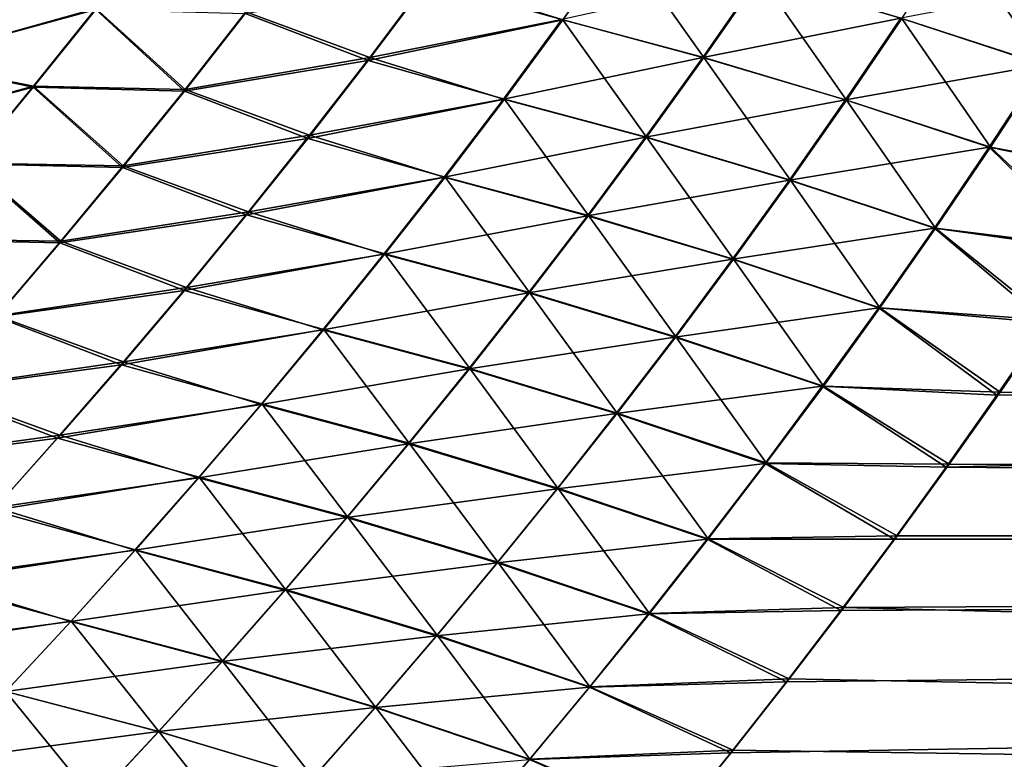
# Model space of a CAD drawing. Header units: metres. Extents: x -24 to 72, y -247 to 22.
# Tile 431 of 573: x 22.1 to 24.78, y -14.36 to -12.34. Entities that reach past the tile are written whole.
import ezdxf

# ---------------------------------------------------------------- set-up
doc = ezdxf.new("R2010")
doc.units = ezdxf.units.M
doc.layers.add('solid_509589_MEDIA_SW0001', color=7, linetype='CONTINUOUS')

msp = doc.modelspace()

# ---------------------------------------------------------------- linework, layer by layer
at = {"layer": 'solid_509589_MEDIA_SW0001'}
for points in [[(23.206551, -12.240978, 67.068954), (23.731924, -12.125101, 67.122993), (23.575167, -12.344837, 67.274971)], [(23.959791, -12.44769, 67.453468), (23.575167, -12.344837, 67.274971), (23.731924, -12.125101, 67.122993)], [(24.113461, -12.226798, 67.296257), (23.959791, -12.44769, 67.453468), (23.731924, -12.125101, 67.122993)], [(24.888025, -12.468158, 67.587845), (24.49918, -12.341255, 67.451355), (24.647278, -12.115148, 67.290756)], [(25.03298, -12.240018, 67.422203), (24.888025, -12.468158, 67.587845), (24.647278, -12.115148, 67.290756)], [(23.04915, -12.447512, 101.789169), (23.210802, -12.231779, 101.937019), (22.711391, -12.322927, 102.039688)], [(23.572506, -12.344645, 101.725006), (23.210802, -12.231779, 101.937019), (23.04915, -12.447512, 101.789169)], [(23.956892, -12.447429, 101.546631), (24.110567, -12.226242, 101.704041), (23.572506, -12.344645, 101.725006)], [(24.496031, -12.340628, 101.549057), (24.110567, -12.226242, 101.704041), (23.956892, -12.447429, 101.546631)], [(24.348665, -12.56371, 67.613762), (23.959791, -12.44769, 67.453468), (24.113461, -12.226798, 67.296257)], [(24.49918, -12.341255, 67.451355), (24.348665, -12.56371, 67.613762), (24.113461, -12.226798, 67.296257)], [(22.302769, -12.313807, 102.239296), (21.960566, -12.24491, 102.503273), (21.788099, -12.457901, 102.370613)], [(21.790442, -12.456701, 66.627998), (21.962791, -12.244125, 66.495605), (22.302334, -12.316646, 66.762039)], [(22.709831, -12.327685, 66.96312), (23.206551, -12.240978, 67.068954), (23.04467, -12.456417, 67.216759)], [(23.04467, -12.456417, 67.216759), (23.206551, -12.240978, 67.068954), (23.575167, -12.344837, 67.274971)], [(24.884617, -12.467449, 101.412666), (25.029587, -12.239078, 101.578461), (24.496031, -12.340628, 101.549057)], [(22.132528, -12.526263, 102.100868), (22.302769, -12.313807, 102.239296), (21.788099, -12.457901, 102.370613)], [(22.545652, -12.534776, 101.896935), (22.302769, -12.313807, 102.239296), (22.132528, -12.526263, 102.100868)], [(22.545652, -12.534776, 101.896935), (22.711391, -12.322927, 102.039688), (22.302769, -12.313807, 102.239296)], [(21.790442, -12.456701, 66.627998), (22.302334, -12.316646, 66.762039), (22.132078, -12.528706, 66.900253)], [(22.132078, -12.528706, 66.900253), (22.302334, -12.316646, 66.762039), (22.543999, -12.539165, 67.105698)], [(22.302334, -12.316646, 66.762039), (22.709831, -12.327685, 66.96312), (22.543999, -12.539165, 67.105698)], [(22.543999, -12.539165, 67.105698), (22.709831, -12.327685, 66.96312), (23.04467, -12.456417, 67.216759)], [(23.04915, -12.447512, 101.789169), (22.711391, -12.322927, 102.039688), (22.545652, -12.534776, 101.896935)], [(24.345526, -12.56337, 101.386452), (24.496031, -12.340628, 101.549057), (23.956892, -12.447429, 101.546631)], [(24.884617, -12.467449, 101.412666), (24.496031, -12.340628, 101.549057), (24.345526, -12.56337, 101.386452)], [(24.740717, -12.69258, 67.755417), (24.348665, -12.56371, 67.613762), (24.49918, -12.341255, 67.451355)], [(24.888025, -12.468158, 67.587845), (24.740717, -12.69258, 67.755417), (24.49918, -12.341255, 67.451355)], [(23.04467, -12.456417, 67.216759), (23.575167, -12.344837, 67.274971), (23.415951, -12.561026, 67.428429)], [(23.413284, -12.561189, 101.571297), (23.572506, -12.344645, 101.725006), (23.04915, -12.447512, 101.789169)], [(23.956892, -12.447429, 101.546631), (23.572506, -12.344645, 101.725006), (23.413284, -12.561189, 101.571297)], [(23.803726, -12.664955, 67.612259), (23.415951, -12.561026, 67.428429), (23.575167, -12.344837, 67.274971)], [(23.959791, -12.44769, 67.453468), (23.803726, -12.664955, 67.612259), (23.575167, -12.344837, 67.274971)], [(22.885069, -12.659825, 101.640007), (23.04915, -12.447512, 101.789169), (22.545652, -12.534776, 101.896935)], [(23.413284, -12.561189, 101.571297), (23.04915, -12.447512, 101.789169), (22.885069, -12.659825, 101.640007)], [(23.800846, -12.665044, 101.387589), (23.956892, -12.447429, 101.546631), (23.413284, -12.561189, 101.571297)], [(24.345526, -12.56337, 101.386452), (23.956892, -12.447429, 101.546631), (23.800846, -12.665044, 101.387589)], [(24.195812, -12.782467, 67.777855), (23.803726, -12.664955, 67.612259), (23.959791, -12.44769, 67.453468)], [(24.348665, -12.56371, 67.613762), (24.195812, -12.782467, 67.777855), (23.959791, -12.44769, 67.453468)], [(22.132528, -12.526263, 102.100868), (21.788099, -12.457901, 102.370613), (21.613029, -12.667849, 102.236954)], [(21.615484, -12.666215, 66.761383), (21.790442, -12.456701, 66.627998), (22.132078, -12.528706, 66.900253)], [(22.543999, -12.539165, 67.105698), (23.04467, -12.456417, 67.216759), (22.880352, -12.66837, 67.365822)], [(22.880352, -12.66837, 67.365822), (23.04467, -12.456417, 67.216759), (23.415951, -12.561026, 67.428429)], [(24.737337, -12.69215, 101.244904), (24.884617, -12.467449, 101.412666), (24.345526, -12.56337, 101.386452)], [(24.737337, -12.69215, 101.244904), (25.153715, -12.776379, 101.16626), (24.884617, -12.467449, 101.412666)], [(24.888025, -12.468158, 67.587845), (25.16095, -12.771366, 67.829903), (24.740717, -12.69258, 67.755417)], [(21.959743, -12.735572, 101.961349), (22.132528, -12.526263, 102.100868), (21.613029, -12.667849, 102.236954)], [(21.615484, -12.666215, 66.761383), (22.132078, -12.528706, 66.900253), (21.959261, -12.737607, 67.039551)], [(21.959261, -12.737607, 67.039551), (22.132078, -12.528706, 66.900253), (22.375711, -12.747364, 67.249413)], [(22.377468, -12.743375, 101.753014), (22.132528, -12.526263, 102.100868), (21.959743, -12.735572, 101.961349)], [(22.132078, -12.528706, 66.900253), (22.543999, -12.539165, 67.105698), (22.375711, -12.747364, 67.249413)], [(22.377468, -12.743375, 101.753014), (22.545652, -12.534776, 101.896935), (22.132528, -12.526263, 102.100868)], [(22.375711, -12.747364, 67.249413), (22.543999, -12.539165, 67.105698), (22.880352, -12.66837, 67.365822)], [(22.885069, -12.659825, 101.640007), (22.545652, -12.534776, 101.896935), (22.377468, -12.743375, 101.753014)], [(22.880352, -12.66837, 67.365822), (23.415951, -12.561026, 67.428429), (23.254356, -12.773634, 67.583237)], [(23.251699, -12.774211, 101.416176), (23.413284, -12.561189, 101.571297), (22.885069, -12.659825, 101.640007)], [(23.800846, -12.665044, 101.387589), (23.413284, -12.561189, 101.571297), (23.251699, -12.774211, 101.416176)], [(23.64534, -12.878559, 67.772491), (23.254356, -12.773634, 67.583237), (23.415951, -12.561026, 67.428429)], [(23.803726, -12.664955, 67.612259), (23.64534, -12.878559, 67.772491), (23.415951, -12.561026, 67.428429)], [(24.192719, -12.782469, 101.222107), (24.345526, -12.56337, 101.386452), (23.800846, -12.665044, 101.387589)], [(24.737337, -12.69215, 101.244904), (24.345526, -12.56337, 101.386452), (24.192719, -12.782469, 101.222107)], [(24.591135, -12.913238, 67.924767), (24.195812, -12.782467, 67.777855), (24.348665, -12.56371, 67.613762)], [(24.740717, -12.69258, 67.755417), (24.591135, -12.913238, 67.924767), (24.348665, -12.56371, 67.613762)], [(59.700001, -12.584831, 101.311363), (24.7584, -13.368321, 100.695305), (24.619802, -13.564775, 100.53112)], [(59.700001, -13.752075, 100.370743), (59.700001, -12.584831, 101.311363), (24.619802, -13.564775, 100.53112)], [(59.700001, -12.584831, 101.311363), (24.893692, -13.171252, 100.85598), (24.7584, -13.368321, 100.695305)], [(22.718594, -12.868793, 101.489571), (22.885069, -12.659825, 101.640007), (22.377468, -12.743375, 101.753014)], [(23.251699, -12.774211, 101.416176), (22.885069, -12.659825, 101.640007), (22.718594, -12.868793, 101.489571)], [(23.642502, -12.879057, 101.227036), (23.800846, -12.665044, 101.387589), (23.251699, -12.774211, 101.416176)], [(24.192719, -12.782469, 101.222107), (23.800846, -12.665044, 101.387589), (23.642502, -12.879057, 101.227036)], [(24.040701, -12.997489, 67.943497), (23.64534, -12.878559, 67.772491), (23.803726, -12.664955, 67.612259)], [(24.195812, -12.782467, 67.777855), (24.040701, -12.997489, 67.943497), (23.803726, -12.664955, 67.612259)], [(22.375711, -12.747364, 67.249413), (22.880352, -12.66837, 67.365822), (22.713612, -12.876966, 67.516144)], [(22.713612, -12.876966, 67.516144), (22.880352, -12.66837, 67.365822), (23.254356, -12.773634, 67.583237)], [(24.587826, -12.913142, 101.075302), (24.737337, -12.69215, 101.244904), (24.192719, -12.782469, 101.222107)], [(24.587826, -12.913142, 101.075302), (25.025496, -12.973864, 101.012993), (24.737337, -12.69215, 101.244904)], [(24.737337, -12.69215, 101.244904), (25.025496, -12.973864, 101.012993), (25.153715, -12.776379, 101.16626)], [(24.740717, -12.69258, 67.755417), (25.033537, -12.967387, 67.981926), (24.591135, -12.913238, 67.924767)], [(24.740717, -12.69258, 67.755417), (25.16095, -12.771366, 67.829903), (25.033537, -12.967387, 67.981926)], [(21.783802, -12.943633, 67.180038), (21.959261, -12.737607, 67.039551), (22.20491, -12.952539, 67.394363)], [(22.206825, -12.948896, 101.607895), (21.959743, -12.735572, 101.961349), (21.78438, -12.941928, 101.820694)], [(21.959261, -12.737607, 67.039551), (22.375711, -12.747364, 67.249413), (22.20491, -12.952539, 67.394363)], [(22.206825, -12.948896, 101.607895), (22.377468, -12.743375, 101.753014), (21.959743, -12.735572, 101.961349)], [(22.718594, -12.868793, 101.489571), (22.377468, -12.743375, 101.753014), (22.206825, -12.948896, 101.607895)], [(22.20491, -12.952539, 67.394363), (22.375711, -12.747364, 67.249413), (22.713612, -12.876966, 67.516144)], [(22.713612, -12.876966, 67.516144), (23.254356, -12.773634, 67.583237), (23.090399, -12.982798, 67.73941)], [(23.087784, -12.983798, 101.259674), (23.251699, -12.774211, 101.416176), (22.718594, -12.868793, 101.489571)], [(23.642502, -12.879057, 101.227036), (23.251699, -12.774211, 101.416176), (23.087784, -12.983798, 101.259674)], [(23.484667, -13.088634, 67.934196), (23.090399, -12.982798, 67.73941), (23.254356, -12.773634, 67.583237)], [(23.64534, -12.878559, 67.772491), (23.484667, -13.088634, 67.934196), (23.254356, -12.773634, 67.583237)], [(24.037683, -12.997894, 101.056145), (24.192719, -12.782469, 101.222107), (23.642502, -12.879057, 101.227036)], [(24.587826, -12.913142, 101.075302), (24.192719, -12.782469, 101.222107), (24.037683, -12.997894, 101.056145)], [(24.439354, -13.130095, 68.095779), (24.040701, -12.997489, 67.943497), (24.195812, -12.782467, 67.777855)], [(24.591135, -12.913238, 67.924767), (24.439354, -13.130095, 68.095779), (24.195812, -12.782467, 67.777855)], [(22.20491, -12.952539, 67.394363), (22.713612, -12.876966, 67.516144), (22.544403, -13.082472, 67.667839)], [(22.549719, -13.074596, 101.337807), (22.718594, -12.868793, 101.489571), (22.206825, -12.948896, 101.607895)], [(22.544403, -13.082472, 67.667839), (22.713612, -12.876966, 67.516144), (23.090399, -12.982798, 67.73941)], [(23.087784, -12.983798, 101.259674), (22.718594, -12.868793, 101.489571), (22.549719, -13.074596, 101.337807)], [(23.481909, -13.089551, 101.065002), (23.642502, -12.879057, 101.227036), (23.087784, -12.983798, 101.259674)], [(24.037683, -12.997894, 101.056145), (23.642502, -12.879057, 101.227036), (23.481909, -13.089551, 101.065002)], [(23.883375, -13.208903, 68.110703), (23.484667, -13.088634, 67.934196), (23.64534, -12.878559, 67.772491)], [(24.040701, -12.997489, 67.943497), (23.883375, -13.208903, 68.110703), (23.64534, -12.878559, 67.772491)], [(24.436155, -13.130396, 100.903969), (24.587826, -12.913142, 101.075302), (24.037683, -12.997894, 101.056145)], [(24.436155, -13.130396, 100.903969), (24.893692, -13.171252, 100.85598), (24.587826, -12.913142, 101.075302)], [(24.591135, -12.913238, 67.924767), (24.902216, -13.163759, 68.137985), (24.439354, -13.130095, 68.095779)], [(24.587826, -12.913142, 101.075302), (24.893692, -13.171252, 100.85598), (25.025496, -12.973864, 101.012993)], [(24.591135, -12.913238, 67.924767), (25.033537, -12.967387, 67.981926), (24.902216, -13.163759, 68.137985)], [(21.783802, -12.943633, 67.180038), (22.20491, -12.952539, 67.394363), (22.031544, -13.154969, 67.540688)], [(22.03371, -13.151531, 101.461517), (22.206825, -12.948896, 101.607895), (21.78438, -12.941928, 101.820694)], [(22.031544, -13.154969, 67.540688), (22.20491, -12.952539, 67.394363), (22.544403, -13.082472, 67.667839)], [(22.549719, -13.074596, 101.337807), (22.206825, -12.948896, 101.607895), (22.03371, -13.151531, 101.461517)], [(22.544403, -13.082472, 67.667839), (23.090399, -12.982798, 67.73941), (22.924057, -13.188783, 67.897064)], [(22.921551, -13.190128, 101.101738), (23.087784, -12.983798, 101.259674), (22.549719, -13.074596, 101.337807)], [(23.481909, -13.089551, 101.065002), (23.087784, -12.983798, 101.259674), (22.921551, -13.190128, 101.101738)], [(23.321699, -13.295435, 68.097481), (22.924057, -13.188783, 67.897064), (23.090399, -12.982798, 67.73941)], [(23.484667, -13.088634, 67.934196), (23.321699, -13.295435, 68.097481), (23.090399, -12.982798, 67.73941)], [(23.880476, -13.209723, 100.888596), (24.037683, -12.997894, 101.056145), (23.481909, -13.089551, 101.065002)], [(24.436155, -13.130396, 100.903969), (24.037683, -12.997894, 101.056145), (23.880476, -13.209723, 100.888596)], [(24.285427, -13.343274, 68.268463), (23.883375, -13.208903, 68.110703), (24.040701, -12.997489, 67.943497)], [(24.439354, -13.130095, 68.095779), (24.285427, -13.343274, 68.268463), (24.040701, -12.997489, 67.943497)], [(22.031544, -13.154969, 67.540688), (22.544403, -13.082472, 67.667839), (22.372694, -13.285163, 67.821045)], [(22.378447, -13.277422, 101.184662), (22.549719, -13.074596, 101.337807), (22.03371, -13.151531, 101.461517)], [(22.372694, -13.285163, 67.821045), (22.544403, -13.082472, 67.667839), (22.924057, -13.188783, 67.897064)], [(22.921551, -13.190128, 101.101738), (22.549719, -13.074596, 101.337807), (22.378447, -13.277422, 101.184662)], [(23.319088, -13.296698, 100.901428), (23.481909, -13.089551, 101.065002), (22.921551, -13.190128, 101.101738)], [(23.880476, -13.209723, 100.888596), (23.481909, -13.089551, 101.065002), (23.319088, -13.296698, 100.901428)], [(23.72385, -13.416953, 68.279602), (23.321699, -13.295435, 68.097481), (23.484667, -13.088634, 67.934196)], [(23.883375, -13.208903, 68.110703), (23.72385, -13.416953, 68.279602), (23.484667, -13.088634, 67.934196)], [(24.282393, -13.343984, 100.730942), (24.436155, -13.130396, 100.903969), (23.880476, -13.209723, 100.888596)], [(24.282393, -13.343984, 100.730942), (24.7584, -13.368321, 100.695305), (24.436155, -13.130396, 100.903969)], [(24.439354, -13.130095, 68.095779), (24.767132, -13.360142, 68.297943), (24.285427, -13.343274, 68.268463)], [(24.436155, -13.130396, 100.903969), (24.7584, -13.368321, 100.695305), (24.893692, -13.171252, 100.85598)], [(24.439354, -13.130095, 68.095779), (24.902216, -13.163759, 68.137985), (24.767132, -13.360142, 68.297943)], [(21.855593, -13.354886, 67.688477), (22.031544, -13.154969, 67.540688), (22.372694, -13.285163, 67.821045)], [(22.378447, -13.277422, 101.184662), (22.03371, -13.151531, 101.461517), (21.858126, -13.351446, 101.31382)], [(59.700001, -13.752075, 68.629257), (24.767132, -13.360142, 68.297943), (24.902216, -13.163759, 68.137985)], [(22.372694, -13.285163, 67.821045), (22.924057, -13.188783, 67.897064), (22.755316, -13.391854, 68.056343)], [(22.753012, -13.393384, 100.942307), (22.921551, -13.190128, 101.101738), (22.378447, -13.277422, 101.184662)], [(23.319088, -13.296698, 100.901428), (22.921551, -13.190128, 101.101738), (22.753012, -13.393384, 100.942307)], [(23.156446, -13.499218, 68.262474), (22.755316, -13.391854, 68.056343), (22.924057, -13.188783, 67.897064)], [(23.321699, -13.295435, 68.097481), (23.156446, -13.499218, 68.262474), (22.924057, -13.188783, 67.897064)], [(23.721138, -13.418118, 100.719398), (23.880476, -13.209723, 100.888596), (23.319088, -13.296698, 100.901428)], [(24.282393, -13.343984, 100.730942), (23.880476, -13.209723, 100.888596), (23.721138, -13.418118, 100.719398)], [(24.129402, -13.553004, 68.442932), (23.72385, -13.416953, 68.279602), (23.883375, -13.208903, 68.110703)], [(24.285427, -13.343274, 68.268463), (24.129402, -13.553004, 68.442932), (23.883375, -13.208903, 68.110703)], [(22.204798, -13.477405, 101.030098), (22.378447, -13.277422, 101.184662), (21.858126, -13.351446, 101.31382)], [(22.753012, -13.393384, 100.942307), (22.378447, -13.277422, 101.184662), (22.204798, -13.477405, 101.030098)], [(21.855593, -13.354886, 67.688477), (22.372694, -13.285163, 67.821045), (22.1985, -13.48522, 67.975838)], [(22.1985, -13.48522, 67.975838), (22.372694, -13.285163, 67.821045), (22.755316, -13.391854, 68.056343)], [(23.154074, -13.500669, 100.736259), (23.319088, -13.296698, 100.901428), (22.753012, -13.393384, 100.942307)], [(23.721138, -13.418118, 100.719398), (23.319088, -13.296698, 100.901428), (23.154074, -13.500669, 100.736259)], [(23.562153, -13.621886, 68.450302), (23.156446, -13.499218, 68.262474), (23.321699, -13.295435, 68.097481)], [(23.72385, -13.416953, 68.279602), (23.562153, -13.621886, 68.450302), (23.321699, -13.295435, 68.097481)], [(21.677134, -13.552277, 67.837662), (21.855593, -13.354886, 67.688477), (22.1985, -13.48522, 67.975838)], [(22.204798, -13.477405, 101.030098), (21.858126, -13.351446, 101.31382), (21.680134, -13.548647, 101.164886)], [(24.126593, -13.554059, 100.556168), (24.282393, -13.343984, 100.730942), (23.721138, -13.418118, 100.719398)], [(24.126593, -13.554059, 100.556168), (24.619802, -13.564775, 100.53112), (24.282393, -13.343984, 100.730942)], [(24.285427, -13.343274, 68.268463), (24.628532, -13.556149, 68.461586), (24.129402, -13.553004, 68.442932)], [(24.282393, -13.343984, 100.730942), (24.619802, -13.564775, 100.53112), (24.7584, -13.368321, 100.695305)], [(24.285427, -13.343274, 68.268463), (24.767132, -13.360142, 68.297943), (24.628532, -13.556149, 68.461586)], [(59.700001, -13.752075, 68.629257), (24.628532, -13.556149, 68.461586), (24.767132, -13.360142, 68.297943)], [(22.1985, -13.48522, 67.975838), (22.755316, -13.391854, 68.056343), (22.584206, -13.592171, 68.217293)], [(22.582209, -13.593678, 100.781364), (22.753012, -13.393384, 100.942307), (22.204798, -13.477405, 101.030098)], [(23.154074, -13.500669, 100.736259), (22.753012, -13.393384, 100.942307), (22.582209, -13.593678, 100.781364)], [(22.988951, -13.700134, 68.429237), (22.584206, -13.592171, 68.217293), (22.755316, -13.391854, 68.056343)], [(23.156446, -13.499218, 68.262474), (22.988951, -13.700134, 68.429237), (22.755316, -13.391854, 68.056343)], [(23.559713, -13.623246, 100.548515), (23.721138, -13.418118, 100.719398), (23.154074, -13.500669, 100.736259)], [(24.126593, -13.554059, 100.556168), (23.721138, -13.418118, 100.719398), (23.559713, -13.623246, 100.548515)], [(23.971321, -13.759523, 68.619308), (23.562153, -13.621886, 68.450302), (23.72385, -13.416953, 68.279602)], [(24.129402, -13.553004, 68.442932), (23.971321, -13.759523, 68.619308), (23.72385, -13.416953, 68.279602)], [(21.677134, -13.552277, 67.837662), (22.1985, -13.48522, 67.975838), (22.021919, -13.682576, 68.132088)], [(22.028851, -13.674517, 100.874222), (22.204798, -13.477405, 101.030098), (21.680134, -13.548647, 101.164886)], [(22.021919, -13.682576, 68.132088), (22.1985, -13.48522, 67.975838), (22.584206, -13.592171, 68.217293)], [(22.582209, -13.593678, 100.781364), (22.204798, -13.477405, 101.030098), (22.028851, -13.674517, 100.874222)], [(22.98691, -13.701574, 100.569489), (23.154074, -13.500669, 100.736259), (22.582209, -13.593678, 100.781364)], [(23.559713, -13.623246, 100.548515), (23.154074, -13.500669, 100.736259), (22.98691, -13.701574, 100.569489)], [(23.39834, -13.823848, 68.622864), (22.988951, -13.700134, 68.429237), (23.156446, -13.499218, 68.262474)], [(23.562153, -13.621886, 68.450302), (23.39834, -13.823848, 68.622864), (23.156446, -13.499218, 68.262474)], [(23.968819, -13.760778, 100.379601), (24.126593, -13.554059, 100.556168), (23.559713, -13.623246, 100.548515)], [(23.968819, -13.760778, 100.379601), (24.477932, -13.760534, 100.363411), (24.126593, -13.554059, 100.556168)], [(24.129402, -13.553004, 68.442932), (24.486448, -13.751747, 68.628975), (23.971321, -13.759523, 68.619308)], [(24.126593, -13.554059, 100.556168), (24.477932, -13.760534, 100.363411), (24.619802, -13.564775, 100.53112)], [(24.129402, -13.553004, 68.442932), (24.628532, -13.556149, 68.461586), (24.486448, -13.751747, 68.628975)], [(59.700001, -13.752075, 100.370743), (24.619802, -13.564775, 100.53112), (24.477932, -13.760534, 100.363411)], [(59.700001, -13.752075, 68.629257), (24.486448, -13.751747, 68.628975), (24.628532, -13.556149, 68.461586)], [(22.021919, -13.682576, 68.132088), (22.584206, -13.592171, 68.217293), (22.410831, -13.789659, 68.379799)], [(22.409224, -13.790969, 100.619026), (22.582209, -13.593678, 100.781364), (22.028851, -13.674517, 100.874222)], [(22.98691, -13.701574, 100.569489), (22.582209, -13.593678, 100.781364), (22.409224, -13.790969, 100.619026)], [(22.819315, -13.898117, 68.597649), (22.410831, -13.789659, 68.379799), (22.584206, -13.592171, 68.217293)], [(22.988951, -13.700134, 68.429237), (22.819315, -13.898117, 68.597649), (22.584206, -13.592171, 68.217293)], [(23.396261, -13.825209, 100.375931), (23.559713, -13.623246, 100.548515), (22.98691, -13.701574, 100.569489)], [(23.968819, -13.760778, 100.379601), (23.559713, -13.623246, 100.548515), (23.396261, -13.825209, 100.375931)], [(23.811253, -13.962969, 68.79763), (23.39834, -13.823848, 68.622864), (23.562153, -13.621886, 68.450302)], [(23.971321, -13.759523, 68.619308), (23.811253, -13.962969, 68.79763), (23.562153, -13.621886, 68.450302)], [(21.843056, -13.87713, 68.28965), (22.021919, -13.682576, 68.132088), (22.410831, -13.789659, 68.379799)], [(22.409224, -13.790969, 100.619026), (22.028851, -13.674517, 100.874222), (21.850687, -13.868693, 100.717155)], [(22.81768, -13.899375, 100.401215), (22.98691, -13.701574, 100.569489), (22.409224, -13.790969, 100.619026)], [(23.396261, -13.825209, 100.375931), (22.98691, -13.701574, 100.569489), (22.81768, -13.899375, 100.401215)], [(23.232519, -14.022771, 68.797165), (22.819315, -13.898117, 68.597649), (22.988951, -13.700134, 68.429237)], [(23.39834, -13.823848, 68.622864), (23.232519, -14.022771, 68.797165), (22.988951, -13.700134, 68.429237)], [(23.809139, -13.964239, 100.201233), (23.968819, -13.760778, 100.379601), (23.396261, -13.825209, 100.375931)], [(59.700001, -13.752075, 100.370743), (23.878304, -14.534963, 99.657005), (23.720337, -14.726065, 99.471405)], [(59.700001, -14.849242, 99.349243), (59.700001, -13.752075, 100.370743), (23.720337, -14.726065, 99.471405)], [(23.809139, -13.964239, 100.201233), (24.332819, -13.95552, 100.192146), (23.968819, -13.760778, 100.379601)], [(23.971321, -13.759523, 68.619308), (24.340914, -13.946896, 68.800186), (23.811253, -13.962969, 68.79763)], [(59.700001, -13.752075, 100.370743), (24.033007, -14.342814, 99.838959), (23.878304, -14.534963, 99.657005)], [(23.968819, -13.760778, 100.379601), (24.332819, -13.95552, 100.192146), (24.477932, -13.760534, 100.363411)], [(23.971321, -13.759523, 68.619308), (24.486448, -13.751747, 68.628975), (24.340914, -13.946896, 68.800186)], [(59.700001, -13.752075, 100.370743), (24.184502, -14.14965, 100.017326), (24.033007, -14.342814, 99.838959)], [(59.700001, -13.752075, 100.370743), (24.332819, -13.95552, 100.192146), (24.184502, -14.14965, 100.017326)], [(59.700001, -13.752075, 100.370743), (24.477932, -13.760534, 100.363411), (24.332819, -13.95552, 100.192146)], [(59.700001, -13.752075, 68.629257), (24.340914, -13.946896, 68.800186), (24.486448, -13.751747, 68.628975)], [(59.700001, -13.752075, 68.629257), (59.700001, -14.849242, 69.650757), (24.340914, -13.946896, 68.800186)], [(21.843056, -13.87713, 68.28965), (22.410831, -13.789659, 68.379799), (22.235304, -13.984219, 68.543701)], [(22.234137, -13.985194, 100.455406), (22.409224, -13.790969, 100.619026), (21.850687, -13.868693, 100.717155)], [(22.81768, -13.899375, 100.401215), (22.409224, -13.790969, 100.619026), (22.234137, -13.985194, 100.455406)], [(22.647654, -14.093066, 68.767563), (22.235304, -13.984219, 68.543701), (22.410831, -13.789659, 68.379799)], [(22.819315, -13.898117, 68.597649), (22.647654, -14.093066, 68.767563), (22.410831, -13.789659, 68.379799)], [(23.230864, -14.023968, 100.201752), (23.396261, -13.825209, 100.375931), (22.81768, -13.899375, 100.401215)], [(23.809139, -13.964239, 100.201233), (23.396261, -13.825209, 100.375931), (23.230864, -14.023968, 100.201752)], [(23.649307, -14.16328, 68.977791), (23.232519, -14.022771, 68.797165), (23.39834, -13.823848, 68.622864)], [(23.811253, -13.962969, 68.79763), (23.649307, -14.16328, 68.977791), (23.39834, -13.823848, 68.622864)], [(22.234137, -13.985194, 100.455406), (21.850687, -13.868693, 100.717155), (21.670385, -14.059871, 100.559029)], [(21.662014, -14.068776, 68.448364), (21.843056, -13.87713, 68.28965), (22.235304, -13.984219, 68.543701)], [(22.646473, -14.094007, 100.231567), (22.81768, -13.899375, 100.401215), (22.234137, -13.985194, 100.455406)], [(23.230864, -14.023968, 100.201752), (22.81768, -13.899375, 100.401215), (22.646473, -14.094007, 100.231567)], [(23.0648, -14.218564, 68.973068), (22.647654, -14.093066, 68.767563), (22.819315, -13.898117, 68.597649)], [(23.232519, -14.022771, 68.797165), (23.0648, -14.218564, 68.973068), (22.819315, -13.898117, 68.597649)], [(23.811253, -13.962969, 68.79763), (24.340914, -13.946896, 68.800186), (24.191952, -14.141556, 68.975296)], [(59.700001, -14.849242, 69.650757), (24.191952, -14.141556, 68.975296), (24.340914, -13.946896, 68.800186)], [(23.647636, -14.164406, 100.021179), (23.809139, -13.964239, 100.201233), (23.230864, -14.023968, 100.201752)], [(23.647636, -14.164406, 100.021179), (24.184502, -14.14965, 100.017326), (23.809139, -13.964239, 100.201233)], [(23.811253, -13.962969, 68.79763), (24.191952, -14.141556, 68.975296), (23.649307, -14.16328, 68.977791)], [(23.809139, -13.964239, 100.201233), (24.184502, -14.14965, 100.017326), (24.332819, -13.95552, 100.192146)], [(21.662014, -14.068776, 68.448364), (22.235304, -13.984219, 68.543701), (22.057728, -14.175748, 68.708855)], [(22.057032, -14.176292, 100.290634), (22.234137, -13.985194, 100.455406), (21.670385, -14.059871, 100.559029)], [(22.646473, -14.094007, 100.231567), (22.234137, -13.985194, 100.455406), (22.057032, -14.176292, 100.290634)], [(22.474075, -14.284885, 68.938835), (22.057728, -14.175748, 68.708855), (22.235304, -13.984219, 68.543701)], [(22.647654, -14.093066, 68.767563), (22.474075, -14.284885, 68.938835), (22.235304, -13.984219, 68.543701)], [(23.06361, -14.219465, 100.026093), (23.230864, -14.023968, 100.201752), (22.646473, -14.094007, 100.231567)], [(23.647636, -14.164406, 100.021179), (23.230864, -14.023968, 100.201752), (23.06361, -14.219465, 100.026093)], [(23.4856, -14.360368, 69.15966), (23.0648, -14.218564, 68.973068), (23.232519, -14.022771, 68.797165)], [(23.649307, -14.16328, 68.977791), (23.4856, -14.360368, 69.15966), (23.232519, -14.022771, 68.797165)], [(22.47337, -14.285414, 100.060669), (22.646473, -14.094007, 100.231567), (22.057032, -14.176292, 100.290634)], [(23.06361, -14.219465, 100.026093), (22.646473, -14.094007, 100.231567), (22.47337, -14.285414, 100.060669)], [(22.8953, -14.411134, 69.150436), (22.474075, -14.284885, 68.938835), (22.647654, -14.093066, 68.767563)], [(23.0648, -14.218564, 68.973068), (22.8953, -14.411134, 69.150436), (22.647654, -14.093066, 68.767563)], [(23.484402, -14.361222, 99.839539), (23.647636, -14.164406, 100.021179), (23.06361, -14.219465, 100.026093)], [(23.484402, -14.361222, 99.839539), (24.033007, -14.342814, 99.838959), (23.647636, -14.164406, 100.021179)], [(23.649307, -14.16328, 68.977791), (24.039444, -14.335767, 69.154457), (23.4856, -14.360368, 69.15966)], [(23.647636, -14.164406, 100.021179), (24.033007, -14.342814, 99.838959), (24.184502, -14.14965, 100.017326)], [(23.649307, -14.16328, 68.977791), (24.191952, -14.141556, 68.975296), (24.039444, -14.335767, 69.154457)], [(59.700001, -14.849242, 69.650757), (24.039444, -14.335767, 69.154457), (24.191952, -14.141556, 68.975296)], [(22.47337, -14.285414, 100.060669), (22.057032, -14.176292, 100.290634), (21.878016, -14.36421, 100.124847)], [(22.298719, -14.473482, 69.11129), (21.878242, -14.364152, 68.875092), (22.057728, -14.175748, 68.708855)], [(22.474075, -14.284885, 68.938835), (22.298719, -14.473482, 69.11129), (22.057728, -14.175748, 68.708855)], [(22.894585, -14.411643, 99.849083), (23.06361, -14.219465, 100.026093), (22.47337, -14.285414, 100.060669)], [(23.484402, -14.361222, 99.839539), (23.06361, -14.219465, 100.026093), (22.894585, -14.411643, 99.849083)], [(23.320244, -14.554147, 69.343086), (22.8953, -14.411134, 69.150436), (23.0648, -14.218564, 68.973068)], [(23.4856, -14.360368, 69.15966), (23.320244, -14.554147, 69.343086), (23.0648, -14.218564, 68.973068)], [(22.298477, -14.473541, 99.888657), (22.47337, -14.285414, 100.060669), (21.878016, -14.36421, 100.124847)], [(22.894585, -14.411643, 99.849083), (22.47337, -14.285414, 100.060669), (22.298477, -14.473541, 99.888657)], [(22.724155, -14.600392, 69.329102), (22.298719, -14.473482, 69.11129), (22.474075, -14.284885, 68.938835)], [(22.8953, -14.411134, 69.150436), (22.724155, -14.600392, 69.329102), (22.474075, -14.284885, 68.938835)], [(23.484402, -14.361222, 99.839539), (23.878304, -14.534963, 99.657005), (24.033007, -14.342814, 99.838959)], [(23.4856, -14.360368, 69.15966), (24.039444, -14.335767, 69.154457), (23.883423, -14.529357, 69.337616)], [(59.700001, -14.849242, 69.650757), (23.883423, -14.529357, 69.337616), (24.039444, -14.335767, 69.154457)], [(23.4856, -14.360368, 69.15966), (23.883423, -14.529357, 69.337616), (23.320244, -14.554147, 69.343086)]]:
    msp.add_3dface(points, dxfattribs=at)

doc.saveas('drawing.dxf')
